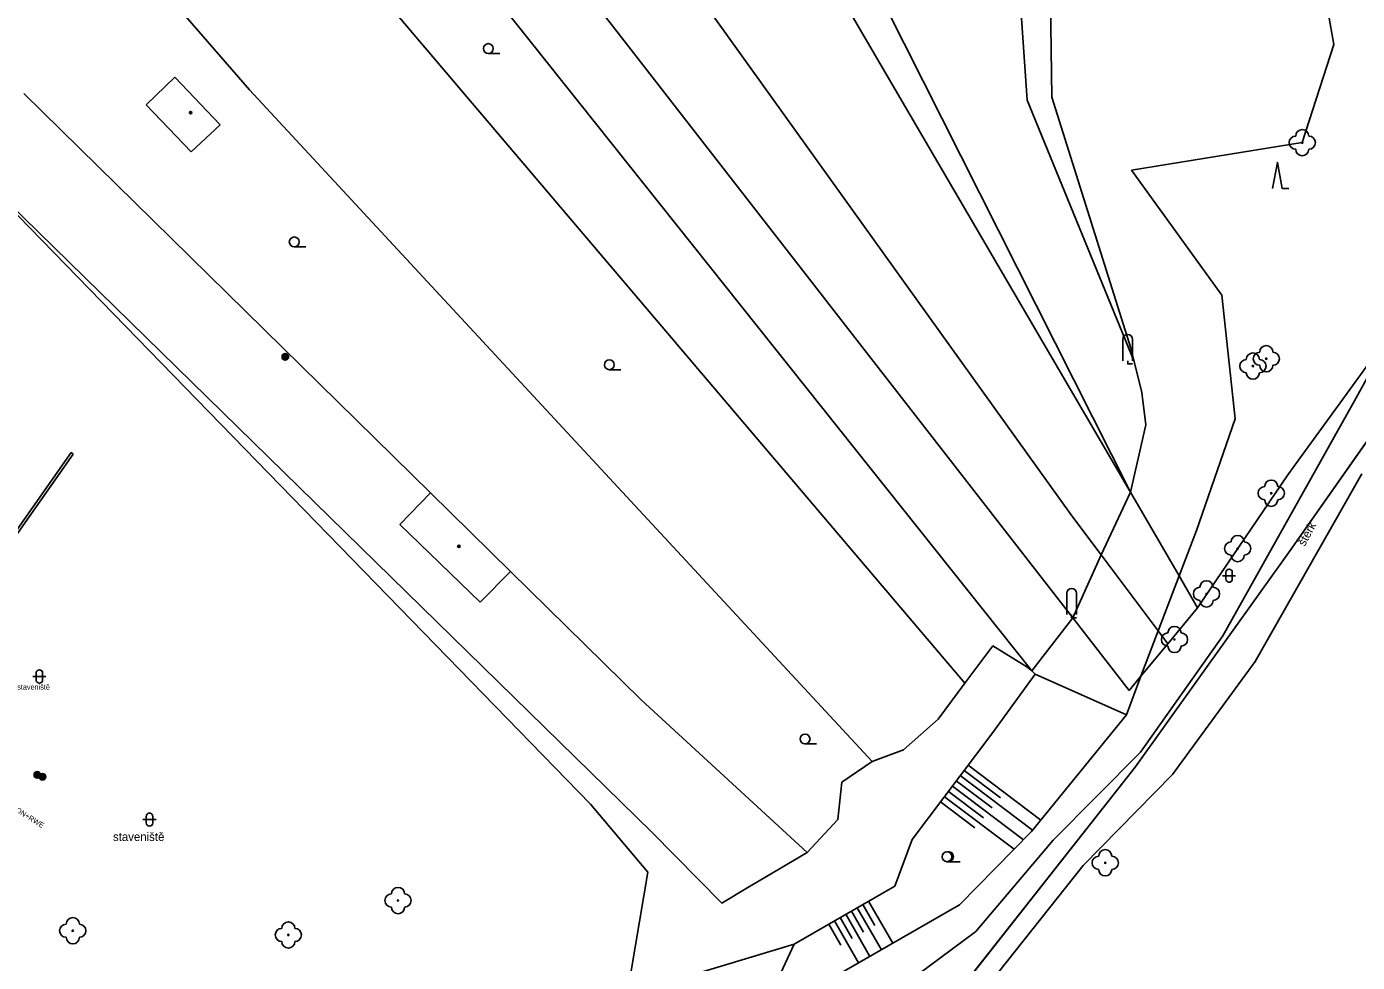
# Model space of a CAD drawing. Extents: x -598233 to -596890, y -1157848 to -1156431.
# Drawn here: x -597464.3 to -597363, y -1156833.9 to -1156762.7 of the extents above; entities that cross this region are included whole.
import ezdxf

# ---------------------------------------------------------------- set-up
doc = ezdxf.new("R2010")
doc.units = 0
for name, color, linetype in [('Level 10', 7, 'Continuous'), ('Level 11', 7, 'Continuous'), ('Level 14', 7, 'Continuous'), ('Level 15', 7, 'Continuous'), ('Level 21', 7, 'Continuous'), ('Level 22', 7, 'Continuous'), ('Level 25', 7, 'Continuous'), ('Level 36', 7, 'Continuous'), ('Level 39', 7, 'Continuous'), ('Level 40', 7, 'Continuous'), ('Level 41', 7, 'Continuous'), ('Level 42', 7, 'Continuous'), ('Level 51', 7, 'Continuous'), ('Level 52', 7, 'Continuous'), ('Level 7', 7, 'Continuous'), ('Level 8', 7, 'Continuous'), ('Vrstva 54', 7, 'Continuous'), ('Vrstva 60', 7, 'Continuous')]:
    doc.layers.add(name, color=color, linetype=linetype)

msp = doc.modelspace()

# ---------------------------------------------------------------- linework, layer by layer
at = {"layer": 'Level 10'}
for points in [[(-597360.17, -1156785.6), (-597363.12, -1156790.97)], [(-597373.27, -1156809.09), (-597363.12, -1156790.97)], [(-597370.82, -1156811.04), (-597362.7, -1156796.75)], [(-597373.27, -1156809.09), (-597379.55, -1156817.94), (-597386.19, -1156824.63), (-597392.07, -1156831.58)], [(-597377.11, -1156819.64), (-597370.82, -1156811.04)], [(-597391.03, -1156835.54), (-597383.91, -1156826.56), (-597377.11, -1156819.64)], [(-597392.07, -1156831.58), (-597396.62, -1156834.94), (-597408.06, -1156839.91), (-597421.02, -1156843.67), (-597435.25, -1156848.46), (-597446.74, -1156852.88), (-597457.16, -1156856.13), (-597459.79, -1156854.95)]]:
    msp.add_lwpolyline(points, dxfattribs=at)
at = {"layer": 'Level 11'}
for points in [[(-597421.41, -1156821.88), (-597470.48, -1156771.51)], [(-597475.58, -1156815.92), (-597460.95, -1156795.14)]]:
    msp.add_lwpolyline(points, dxfattribs=at)
at = {"layer": 'Level 14'}
for points in [[(-597380.22, -1156773.66), (-597373.35, -1156783.17), (-597372.35, -1156792.58), (-597375.29, -1156801.07), (-597376.6, -1156804.52)], [(-597376.6, -1156804.52), (-597378.2, -1156808.71)], [(-597378.2, -1156808.71), (-597379.51, -1156812.16)], [(-597387.56, -1156812.01), (-597390.87, -1156816.54), (-597396.93, -1156824.58), (-597398.25, -1156828.12), (-597405.91, -1156832.53)], [(-597379.51, -1156812.16), (-597380.62, -1156815.08)], [(-597380.62, -1156815.08), (-597387.85, -1156823.98), (-597393.32, -1156829.56), (-597408.6, -1156838.31)], [(-597421.41, -1156821.88), (-597417.05, -1156827.05), (-597418.62, -1156836.38)], [(-597405.91, -1156832.53), (-597418.62, -1156836.38)]]:
    msp.add_lwpolyline(points, dxfattribs=at)
at = {"layer": 'Level 15'}
for points in [[(-597392.97, -1156819.32), (-597390.21, -1156821.4)], [(-597392.67, -1156818.92), (-597387.13, -1156823.1)], [(-597393.57, -1156820.12), (-597390.84, -1156822.18)], [(-597393.27, -1156819.72), (-597387.76, -1156823.87)], [(-597394.47, -1156821.32), (-597389.16, -1156825.32)], [(-597394.17, -1156820.92), (-597391.49, -1156822.94)], [(-597393.87, -1156820.52), (-597388.46, -1156824.6)], [(-597394.77, -1156821.72), (-597392.15, -1156823.7)], [(-597400.25, -1156829.27), (-597398.41, -1156832.47)], [(-597402.42, -1156830.52), (-597401.5, -1156832.12)], [(-597401.98, -1156830.27), (-597400.14, -1156833.47)], [(-597401.55, -1156830.02), (-597400.63, -1156831.62)], [(-597401.12, -1156829.77), (-597399.27, -1156832.97)], [(-597400.68, -1156829.52), (-597399.76, -1156831.12)], [(-597403.28, -1156831.02), (-597402.36, -1156832.61)], [(-597402.85, -1156830.77), (-597401.01, -1156833.96)]]:
    msp.add_lwpolyline(points, dxfattribs=at)
at = {"layer": 'Level 21'}
for points in [[(-597368.3, -1156752.57), (-597366.56, -1156754.33), (-597364.83, -1156764.1), (-597367.23, -1156771.56), (-597380.22, -1156773.66)], [(-597388.19, -1156811.44), (-597387.83, -1156811.74), (-597387.56, -1156812.01)], [(-597387.56, -1156812.01), (-597380.62, -1156815.08)], [(-597405.91, -1156832.53), (-597408.6, -1156838.31)]]:
    msp.add_lwpolyline(points, dxfattribs=at)
at = {"layer": 'Level 22'}
for centre in [(-597367.23, -1156771.56), (-597369.97, -1156788), (-597370.99, -1156788.56), (-597369.59, -1156798.23), (-597372.15, -1156802.44), (-597374.52, -1156805.89), (-597376.96, -1156809.36), (-597382.23, -1156826.35), (-597436.07, -1156829.22), (-597460.83, -1156831.52), (-597444.42, -1156831.84)]:
    msp.add_circle(centre, 0.05, dxfattribs=at)
for centre, start, end in [((-597367.23, -1156771.06), 0, 180), ((-597367.73, -1156771.56), 90, 270), ((-597366.73, -1156771.56), 270, 90), ((-597367.23, -1156772.06), 180, 0), ((-597370.99, -1156788.06), 0, 180), ((-597370.47, -1156788), 90, 270), ((-597369.97, -1156787.5), 0, 180), ((-597369.47, -1156788), 270, 90), ((-597371.49, -1156788.56), 90, 270), ((-597370.49, -1156788.56), 270, 90), ((-597369.97, -1156788.5), 180, 0), ((-597370.99, -1156789.06), 180, 0), ((-597370.09, -1156798.23), 90, 270), ((-597369.59, -1156797.73), 0, 180), ((-597369.09, -1156798.23), 270, 90), ((-597369.59, -1156798.73), 180, 0), ((-597372.65, -1156802.44), 90, 270), ((-597372.15, -1156801.94), 0, 180), ((-597371.65, -1156802.44), 270, 90), ((-597372.15, -1156802.94), 180, 0), ((-597374.52, -1156805.39), 0, 180), ((-597375.02, -1156805.89), 90, 270), ((-597374.02, -1156805.89), 270, 90), ((-597374.52, -1156806.39), 180, 0), ((-597377.46, -1156809.36), 90, 270), ((-597376.96, -1156808.86), 0, 180), ((-597376.46, -1156809.36), 270, 90), ((-597376.96, -1156809.86), 180, 0), ((-597382.23, -1156825.85), 0, 180), ((-597382.73, -1156826.35), 90, 270), ((-597381.73, -1156826.35), 270, 90), ((-597382.23, -1156826.85), 180, 0), ((-597436.07, -1156828.72), 0, 180), ((-597436.57, -1156829.22), 90, 270), ((-597435.57, -1156829.22), 270, 90), ((-597460.83, -1156831.02), 0, 180), ((-597436.07, -1156829.72), 180, 0), ((-597461.33, -1156831.52), 90, 270), ((-597460.33, -1156831.52), 270, 90), ((-597444.92, -1156831.84), 90, 270), ((-597444.42, -1156831.34), 0, 180), ((-597443.92, -1156831.84), 270, 90), ((-597460.83, -1156832.02), 180, 0), ((-597444.42, -1156832.34), 180, 0)]:
    msp.add_arc(centre, 0.5, start, end, dxfattribs=at)
at = {"layer": 'Level 25'}
for centre, radius in [((-597444.65, -1156787.85), 0.25), ((-597444.65, -1156787.85), 0.2), ((-597444.65, -1156787.85), 0.15), ((-597444.65, -1156787.85), 0.1), ((-597444.65, -1156787.85), 0.05), ((-597463.53, -1156819.66), 0.25), ((-597463.53, -1156819.66), 0.2), ((-597463.53, -1156819.66), 0.15), ((-597463.53, -1156819.66), 0.1), ((-597463.53, -1156819.66), 0.05), ((-597463.13, -1156819.8), 0.25), ((-597463.13, -1156819.8), 0.2), ((-597463.13, -1156819.8), 0.15), ((-597463.13, -1156819.8), 0.1), ((-597463.13, -1156819.8), 0.05)]:
    msp.add_circle(centre, radius, dxfattribs=at)
at = {"layer": 'Level 36'}
for p, q in [((-597429.2, -1156764.775), (-597428.325, -1156764.775)), ((-597443.9699, -1156779.485), (-597443.0949, -1156779.485)), ((-597380.895, -1156786.525), (-597380.895, -1156788.15)), ((-597380.145, -1156786.525), (-597380.145, -1156788.15)), ((-597419.98, -1156788.835), (-597419.105, -1156788.835)), ((-597373.306, -1156804.506), (-597372.306, -1156804.506)), ((-597373.056, -1156804.256), (-597373.056, -1156804.756)), ((-597372.556, -1156804.256), (-597372.556, -1156804.756)), ((-597385.165, -1156805.845), (-597385.165, -1156807.47)), ((-597384.415, -1156805.845), (-597384.415, -1156807.47)), ((-597463.876, -1156812.176), (-597462.876, -1156812.176)), ((-597463.626, -1156811.926), (-597463.626, -1156812.426)), ((-597463.126, -1156811.926), (-597463.126, -1156812.426)), ((-597405.08, -1156817.305), (-597404.205, -1156817.305)), ((-597455.486, -1156823.066), (-597454.486, -1156823.066)), ((-597455.236, -1156822.816), (-597455.236, -1156823.316)), ((-597454.736, -1156822.816), (-597454.736, -1156823.316)), ((-597394.28, -1156826.265), (-597393.28, -1156826.265))]:
    msp.add_line(p, q, dxfattribs=at)
for points in [[(-597369.499, -1156775.058), (-597369.124, -1156773.058), (-597368.749, -1156775.058), (-597368.249, -1156775.058)], [(-597380.52, -1156788.15), (-597380.52, -1156788.4), (-597380.145, -1156788.4)], [(-597384.79, -1156807.47), (-597384.79, -1156807.72), (-597384.415, -1156807.72)]]:
    msp.add_lwpolyline(points, dxfattribs=at)
for centre in [(-597429.2001, -1156764.3999), (-597443.97, -1156779.1099), (-597419.9801, -1156788.4599), (-597405.0801, -1156816.9299), (-597394.28, -1156825.8896)]:
    msp.add_circle(centre, 0.375, dxfattribs=at)
for centre, radius, start, end in [((-597380.5203, -1156786.5246), 0.375, 0, 180), ((-597372.8057, -1156804.2563), 0.25, 0, 180), ((-597372.8057, -1156804.7563), 0.25, 180, 0), ((-597384.7903, -1156805.8446), 0.375, 0, 180), ((-597463.3757, -1156811.9263), 0.25, 0, 180), ((-597463.3757, -1156812.4263), 0.25, 180, 0), ((-597454.9857, -1156822.8163), 0.25, 0, 180), ((-597454.9857, -1156823.3163), 0.25, 180, 0), ((-597394.155, -1156825.8896), 0.375, 260.405931, 99.594069)]:
    msp.add_arc(centre, radius, start, end, dxfattribs=at)
at = {"layer": 'Level 39'}
for centre, radius in [((-597451.86, -1156769.27), 0.09), ((-597451.86, -1156769.27), 0.0398), ((-597431.44, -1156802.27), 0.09), ((-597431.44, -1156802.27), 0.0398)]:
    msp.add_circle(centre, radius, dxfattribs=at)
at = {"layer": 'Level 51'}
for points in [[(-597427.73, -1156740.08), (-597384.77, -1156799.95)], [(-597384.71, -1156807.7199), (-597434.56, -1156743.61)], [(-597387.83, -1156811.74), (-597438.24, -1156748.48)], [(-597386.3, -1156768.09), (-597386.55, -1156749.9699)], [(-597392.91, -1156812.69), (-597444.3, -1156752.19)], [(-597400.4099, -1156758.3), (-597380.31, -1156798.15)], [(-597388.17, -1156768.33), (-597388.89, -1156758.03)], [(-597447.37, -1156767.54), (-597454.09, -1156759.77)], [(-597402.78, -1156759.67), (-597380.31, -1156798.15)], [(-597399.97, -1156818.65), (-597447.37, -1156767.54)], [(-597433.59, -1156798.21), (-597464.55, -1156767.83)], [(-597380.04, -1156788.21), (-597388.17, -1156768.33)], [(-597380.29, -1156787.2), (-597386.3, -1156768.09)], [(-597416.76, -1156824.02), (-597470.48, -1156771.51)], [(-597360.17, -1156785.6), (-597367.8, -1156796.09)], [(-597380.04, -1156788.21), (-597380.29, -1156787.2)], [(-597379.45, -1156790.56), (-597380.04, -1156788.21)], [(-597379.14, -1156793.03), (-597379.45, -1156790.56)], [(-597380.31, -1156798.15), (-597379.14, -1156793.03)], [(-597368.38, -1156796.9), (-597375.2, -1156806.94)], [(-597368.38, -1156796.9), (-597367.8, -1156796.09)], [(-597380.31, -1156798.15), (-597382.54, -1156802.92)], [(-597376.6, -1156804.52), (-597380.31, -1156798.15)], [(-597384.77, -1156799.95), (-597382.54, -1156802.92)], [(-597382.54, -1156802.92), (-597384.71, -1156807.7199)], [(-597382.54, -1156802.92), (-597378.2, -1156808.71)], [(-597417.56, -1156813.95), (-597427.51, -1156804.19)], [(-597375.2, -1156806.94), (-597376.6, -1156804.52)], [(-597375.2, -1156806.94), (-597377.4699, -1156809.68)], [(-597384.71, -1156807.7199), (-597387.83, -1156811.74)], [(-597380.4099, -1156813.25), (-597384.71, -1156807.7199)], [(-597378.2, -1156808.71), (-597377.4699, -1156809.68)], [(-597377.4699, -1156809.68), (-597379.51, -1156812.16)], [(-597379.51, -1156812.16), (-597380.4099, -1156813.25)], [(-597404.93, -1156825.56), (-597417.56, -1156813.95)]]:
    msp.add_lwpolyline(points, dxfattribs=at)
at = {"layer": 'Level 52'}
for points in [[(-597455.24, -1156768.68), (-597453.06, -1156766.57)], [(-597453.06, -1156766.57), (-597449.61, -1156770.2)], [(-597451.82, -1156772.27), (-597455.24, -1156768.68)], [(-597449.61, -1156770.2), (-597451.82, -1156772.27)], [(-597435.94, -1156800.61), (-597433.59, -1156798.21)], [(-597433.59, -1156798.21), (-597427.51, -1156804.19)], [(-597429.81, -1156806.52), (-597435.94, -1156800.61)], [(-597427.51, -1156804.19), (-597429.81, -1156806.52)]]:
    msp.add_lwpolyline(points, dxfattribs=at)
at = {"layer": 'Level 7'}
for points in [[(-597475.42, -1156816.04), (-597460.79, -1156795.26)], [(-597460.95, -1156795.14), (-597460.79, -1156795.26)], [(-597390.78, -1156809.84), (-597392.91, -1156812.69), (-597394.95, -1156815.42), (-597397.6, -1156817.75), (-597399.97, -1156818.65)], [(-597402.28, -1156820.21), (-597402.58, -1156823.06), (-597404.93, -1156825.56)], [(-597409.43, -1156828.24), (-597411.41, -1156829.41), (-597416.76, -1156824.02)], [(-597408.57, -1156827.73), (-597404.93, -1156825.56)]]:
    msp.add_lwpolyline(points, dxfattribs=at)
at = {"layer": 'Level 8'}
for points in [[(-597388.19, -1156811.44), (-597390.78, -1156809.84)], [(-597402.28, -1156820.21), (-597399.97, -1156818.65)], [(-597409.43, -1156828.24), (-597408.57, -1156827.73)]]:
    msp.add_lwpolyline(points, dxfattribs=at)
at = {"layer": 'Vrstva 54'}
for p, q in [((-597356.25, -1156785.65), (-597368.15, -1156802.59)), ((-597368.15, -1156802.59), (-597379.96, -1156819.08)), ((-597379.96, -1156819.08), (-597397.12, -1156840.87))]:
    msp.add_line(p, q, dxfattribs=at)
at = {"layer": 'Vrstva 60'}
for points in [[(-597356.25, -1156785.65), (-597368.15, -1156802.59), (-597379.96, -1156819.08), (-597397.12, -1156840.87), (-597390.35, -1156852.93), (-597386.19, -1156860.61), (-597383.7, -1156867.36), (-597376.81, -1156885.8), (-597374.55, -1156891.4), (-597369.87, -1156906.78), (-597364.77, -1156923.55), (-597363.7, -1156926.57), (-597357.71, -1156936.82)], [(-597357.71, -1156936.82), (-597363.7, -1156926.57), (-597364.77, -1156923.55), (-597369.87, -1156906.78), (-597374.55, -1156891.4), (-597376.81, -1156885.8), (-597383.7, -1156867.36), (-597386.19, -1156860.61), (-597390.35, -1156852.93), (-597397.12, -1156840.87), (-597379.96, -1156819.08), (-597368.15, -1156802.59), (-597356.25, -1156785.65)]]:
    msp.add_lwpolyline(points, dxfattribs=at)

# ---------------------------------------------------------------- texts
at = {"layer": 'Level 40'}
msp.add_text('štěrk', height=0.65, rotation=61.667389, dxfattribs=at).set_placement((-597367.04, -1156802.31))
at = {"layer": 'Level 41'}
msp.add_text('E.ON+RWE', height=0.4, rotation=328, dxfattribs=at).set_placement((-597465.67, -1156822.16))
at = {"layer": 'Level 42'}
for height, p in [(0.4, (-597465.06, -1156813.17)), (0.65, (-597457.77, -1156824.69))]:
    msp.add_text('staveniště', height=height, dxfattribs=at).set_placement(p)

doc.saveas('drawing.dxf')
